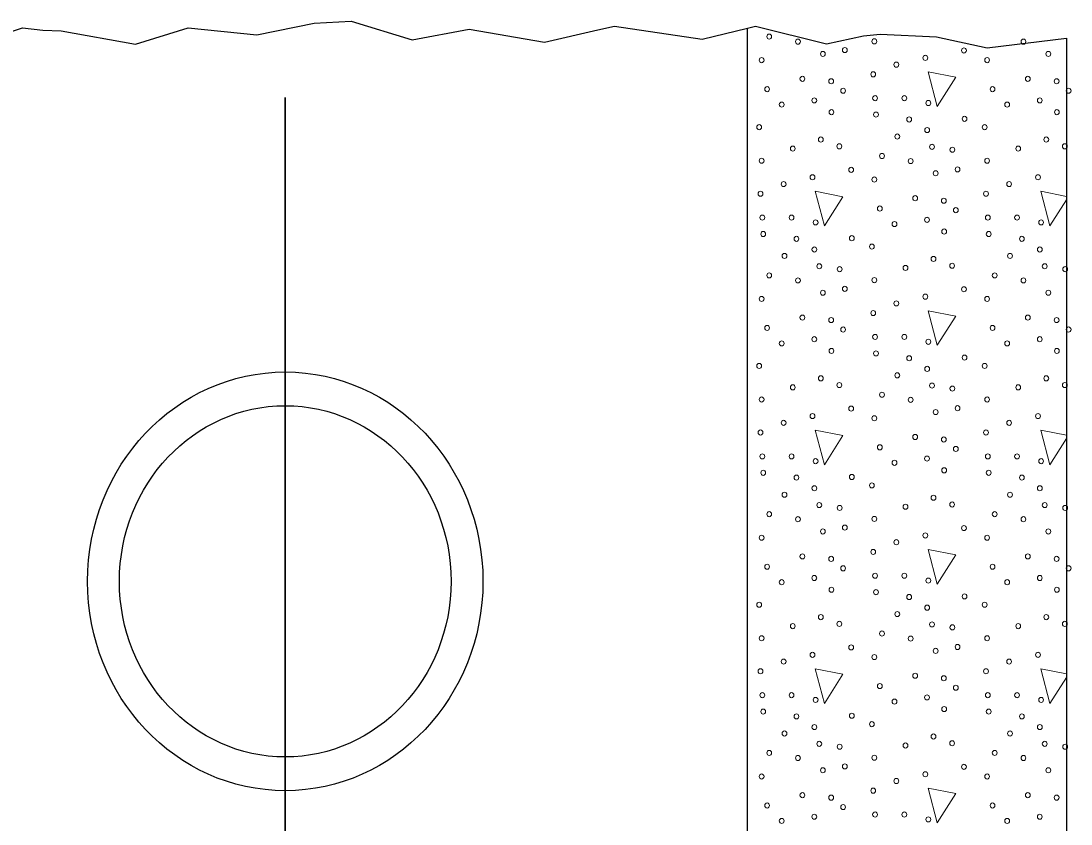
# Model space of a CAD drawing. Extents: x -410.5 to -376.5, y 1617.6 to 1661.6.
# Drawn here: x -393.247 to -390.138, y 1653.682 to 1656.059 of the extents above; entities that cross this region are included whole.
import ezdxf

# ---------------------------------------------------------------- set-up
doc = ezdxf.new("R2010")
doc.units = 0
doc.header["$LTSCALE"] = 0.062
doc.layers.add('1', color=7, linetype='Continuous', lineweight=13)

msp = doc.modelspace()

# ---------------------------------------------------------------- linework, layer by layer
at = {"layer": '1', "lineweight": 35}
msp.add_line((-392.4645, 1651.77717), (-392.4645, 1655.833), dxfattribs=at)
at = {"layer": '1'}
for p, q in [((-390.22783, 1655.55483), (-390.20083, 1655.45242)), ((-390.15158, 1655.53992), (-390.22783, 1655.55483)), ((-390.20083, 1655.45242), (-390.15158, 1655.52975)), ((-390.15167, 1654.83317), (-390.22783, 1654.84808)), ((-390.22783, 1654.84808), (-390.20083, 1654.74575)), ((-390.20083, 1654.74575), (-390.15167, 1654.82317)), ((-390.15167, 1654.1265), (-390.22783, 1654.14142)), ((-390.22783, 1654.14142), (-390.20083, 1654.039)), ((-390.20083, 1654.039), (-390.15167, 1654.11642))]:
    msp.add_line(p, q, dxfattribs=at)
at = {"layer": '1', "lineweight": 25}
for points in [[(-393.83325, 1656.02175), (-393.68983, 1655.98967), (-393.57033, 1656.02075), (-393.40175, 1656.00208), (-393.34308, 1656.00492), (-393.2425, 1656.03917), (-393.18192, 1656.03192), (-393.12783, 1656.02975), (-392.90825, 1655.99067), (-392.75167, 1656.03883), (-392.54808, 1656.01808), (-392.37933, 1656.05208), (-392.26933, 1656.05892), (-392.08858, 1656.00367), (-391.91983, 1656.03467), (-391.69733, 1655.99658), (-391.53892, 1656.03267), (-391.48967, 1656.04367), (-391.23017, 1656.0055), (-391.09567, 1656.03808)], [(-391.09567, 1656.03808), (-391.07275, 1656.04358), (-390.86258, 1655.99133), (-390.75258, 1656.01533), (-390.70333, 1656.02033), (-390.53658, 1656.01175), (-390.38608, 1655.98), (-390.15167, 1656.00792), (-390.15167, 1652.13192)], [(-391.09567, 1652.9315), (-391.09567, 1653.681), (-391.09567, 1656.03808)]]:
    msp.add_lwpolyline(points, dxfattribs=at)
at = {"layer": '1'}
for points in [[(-390.56158, 1655.90817), (-390.53458, 1655.80583), (-390.47967, 1655.89225)], [(-390.89542, 1655.55483), (-390.86842, 1655.45242), (-390.81342, 1655.53892)], [(-390.56158, 1655.2015), (-390.53458, 1655.09908), (-390.47967, 1655.1855)], [(-390.89542, 1654.84808), (-390.86842, 1654.74575), (-390.81342, 1654.83217)], [(-390.56158, 1654.49483), (-390.53458, 1654.39242), (-390.47967, 1654.47883)], [(-390.89542, 1654.14142), (-390.86842, 1654.039), (-390.81342, 1654.12542)], [(-390.56158, 1653.78808), (-390.53458, 1653.68567), (-390.47967, 1653.77217)]]:
    msp.add_lwpolyline(points, close=True, dxfattribs=at)
for centre, major_axis in [((-391.03168, 1656.01278), (0, 0.00756)), ((-390.94668, 1655.99782), (0, 0.00756)), ((-390.8079, 1655.97303), (0, -0.00756)), ((-390.72046, 1655.99871), (0, -0.00756)), ((-390.45523, 1655.97174), (0, 0.00756)), ((-390.27918, 1655.99782), (0, 0.00756)), ((-391.05421, 1655.94311), (0, 0.00756)), ((-390.87281, 1655.96155), (0, 0.00756)), ((-390.56965, 1655.94977), (0, -0.00756)), ((-390.3867, 1655.94311), (0, 0.00756)), ((-390.20531, 1655.96155), (0, 0.00756)), ((-390.65532, 1655.92975), (0, -0.00756)), ((-390.93345, 1655.88781), (0, 0.00756)), ((-390.84839, 1655.88045), (0, 0.00756)), ((-390.72374, 1655.90112), (0, -0.00756)), ((-390.26594, 1655.88781), (0, 0.00756)), ((-390.18089, 1655.88045), (0, 0.00756)), ((-391.03797, 1655.85725), (0, 0.00756)), ((-390.81296, 1655.85248), (0, -0.00756)), ((-390.37046, 1655.85725), (0, 0.00756)), ((-390.14545, 1655.85248), (0, -0.00756)), ((-390.89829, 1655.82386), (0, 0.00756)), ((-390.71834, 1655.83051), (0, -0.00756)), ((-390.63179, 1655.83051), (0, 0.00756)), ((-390.56064, 1655.8162), (0, -0.00756)), ((-390.23078, 1655.82386), (0, 0.00756)), ((-390.99469, 1655.81143), (0, 0.00756)), ((-390.8475, 1655.78917), (0, -0.00756)), ((-390.32718, 1655.81143), (0, 0.00756)), ((-390.18, 1655.78917), (0, -0.00756)), ((-390.71567, 1655.78187), (0, -0.00756)), ((-390.61738, 1655.76756), (0, 0.00756)), ((-390.4534, 1655.76944), (0, -0.00756)), ((-391.06144, 1655.74465), (0, -0.00756)), ((-390.56426, 1655.73605), (0, 0.00756)), ((-390.39393, 1655.74465), (0, -0.00756)), ((-390.87904, 1655.70808), (0, -0.00756)), ((-390.65259, 1655.71697), (0, 0.00756)), ((-390.21154, 1655.70808), (0, -0.00756)), ((-390.96198, 1655.6814), (0, -0.00756)), ((-390.82409, 1655.68805), (0, -0.00756)), ((-390.5498, 1655.68646), (0, 0.00756)), ((-390.48944, 1655.67781), (0, -0.00756)), ((-390.29447, 1655.6814), (0, -0.00756)), ((-390.15658, 1655.68805), (0, -0.00756)), ((-391.05421, 1655.64536), (0, -0.00756)), ((-390.69793, 1655.65943), (0, 0.00756)), ((-390.61293, 1655.64447), (0, 0.00756)), ((-390.3867, 1655.64536), (0, -0.00756)), ((-390.78899, 1655.61839), (0, 0.00756)), ((-390.53906, 1655.6082), (0, 0.00756)), ((-390.47414, 1655.61968), (0, -0.00756)), ((-390.98907, 1655.5764), (0, -0.00756)), ((-390.90341, 1655.59642), (0, -0.00756)), ((-390.72046, 1655.58976), (0, 0.00756)), ((-390.32156, 1655.5764), (0, -0.00756)), ((-390.2359, 1655.59642), (0, -0.00756)), ((-391.05749, 1655.54777), (0, -0.00756)), ((-390.38998, 1655.54777), (0, -0.00756)), ((-390.59969, 1655.53446), (0, 0.00756)), ((-390.51464, 1655.5271), (0, 0.00756)), ((-391.0521, 1655.47716), (0, -0.00756)), ((-390.96554, 1655.47716), (0, 0.00756)), ((-390.70421, 1655.5039), (0, 0.00756)), ((-390.47921, 1655.49913), (0, -0.00756)), ((-390.38459, 1655.47716), (0, -0.00756)), ((-390.29803, 1655.47716), (0, 0.00756)), ((-390.8944, 1655.46285), (0, -0.00756)), ((-390.66094, 1655.45808), (0, 0.00756)), ((-390.56454, 1655.47051), (0, 0.00756)), ((-390.22689, 1655.46285), (0, -0.00756)), ((-391.04943, 1655.42852), (0, -0.00756)), ((-390.95113, 1655.41421), (0, 0.00756)), ((-390.78715, 1655.41609), (0, -0.00756)), ((-390.51375, 1655.43582), (0, -0.00756)), ((-390.38192, 1655.42852), (0, -0.00756)), ((-390.28363, 1655.41421), (0, 0.00756)), ((-390.89801, 1655.3827), (0, 0.00756)), ((-390.72769, 1655.3913), (0, -0.00756)), ((-390.2305, 1655.3827), (0, 0.00756)), ((-390.98635, 1655.36362), (0, 0.00756)), ((-390.54529, 1655.35473), (0, -0.00756)), ((-390.31884, 1655.36362), (0, 0.00756)), ((-390.88355, 1655.33311), (0, 0.00756)), ((-390.8232, 1655.32446), (0, -0.00756)), ((-390.62823, 1655.32805), (0, -0.00756)), ((-390.49033, 1655.3347), (0, -0.00756)), ((-390.21604, 1655.33311), (0, 0.00756)), ((-390.15569, 1655.32446), (0, -0.00756)), ((-391.03168, 1655.30608), (0, 0.00756)), ((-390.94668, 1655.29112), (0, 0.00756)), ((-390.72046, 1655.29201), (0, -0.00756)), ((-390.36417, 1655.30608), (0, 0.00756)), ((-390.27918, 1655.29112), (0, 0.00756)), ((-390.8079, 1655.26633), (0, -0.00756)), ((-390.45523, 1655.26504), (0, 0.00756)), ((-391.05421, 1655.23641), (0, 0.00756)), ((-390.87281, 1655.25485), (0, 0.00756)), ((-390.56965, 1655.24307), (0, -0.00756)), ((-390.3867, 1655.23641), (0, 0.00756)), ((-390.20531, 1655.25485), (0, 0.00756)), ((-390.72374, 1655.19442), (0, -0.00756)), ((-390.65532, 1655.22305), (0, -0.00756)), ((-390.93345, 1655.18112), (0, 0.00756)), ((-390.84839, 1655.17375), (0, 0.00756)), ((-390.26594, 1655.18112), (0, 0.00756)), ((-390.18089, 1655.17375), (0, 0.00756)), ((-391.03797, 1655.15055), (0, 0.00756)), ((-390.81296, 1655.14578), (0, -0.00756)), ((-390.37046, 1655.15055), (0, 0.00756)), ((-390.14545, 1655.14578), (0, -0.00756)), ((-390.99469, 1655.10473), (0, 0.00756)), ((-390.89829, 1655.11716), (0, 0.00756)), ((-390.71834, 1655.12381), (0, -0.00756)), ((-390.63179, 1655.12381), (0, 0.00756)), ((-390.56064, 1655.1095), (0, -0.00756)), ((-390.32718, 1655.10473), (0, 0.00756)), ((-390.23078, 1655.11716), (0, 0.00756)), ((-390.8475, 1655.08247), (0, -0.00756)), ((-390.71567, 1655.07517), (0, -0.00756)), ((-390.18, 1655.08247), (0, -0.00756)), ((-390.61738, 1655.06086), (0, 0.00756)), ((-390.4534, 1655.06274), (0, -0.00756)), ((-391.06144, 1655.03795), (0, -0.00756)), ((-390.65259, 1655.01027), (0, 0.00756)), ((-390.56426, 1655.02935), (0, 0.00756)), ((-390.39393, 1655.03795), (0, -0.00756)), ((-390.87904, 1655.00138), (0, -0.00756)), ((-390.82409, 1654.98135), (0, -0.00756)), ((-390.5498, 1654.97976), (0, 0.00756)), ((-390.21154, 1655.00138), (0, -0.00756)), ((-390.15658, 1654.98135), (0, -0.00756)), ((-390.96198, 1654.9747), (0, -0.00756)), ((-390.69793, 1654.95273), (0, 0.00756)), ((-390.48944, 1654.97111), (0, -0.00756)), ((-390.29447, 1654.9747), (0, -0.00756)), ((-391.05421, 1654.93866), (0, -0.00756)), ((-390.61293, 1654.93777), (0, 0.00756)), ((-390.3867, 1654.93866), (0, -0.00756)), ((-390.90341, 1654.88972), (0, -0.00756)), ((-390.78899, 1654.91169), (0, 0.00756)), ((-390.72046, 1654.88306), (0, 0.00756)), ((-390.53906, 1654.9015), (0, 0.00756)), ((-390.47414, 1654.91298), (0, -0.00756)), ((-390.2359, 1654.88972), (0, -0.00756)), ((-390.98907, 1654.8697), (0, -0.00756)), ((-390.32156, 1654.8697), (0, -0.00756)), ((-391.05749, 1654.84107), (0, -0.00756)), ((-390.59969, 1654.82777), (0, 0.00756)), ((-390.38998, 1654.84107), (0, -0.00756)), ((-390.70421, 1654.7972), (0, 0.00756)), ((-390.51464, 1654.8204), (0, 0.00756)), ((-390.47921, 1654.79243), (0, -0.00756)), ((-391.0521, 1654.77046), (0, -0.00756)), ((-390.96554, 1654.77046), (0, 0.00756)), ((-390.56454, 1654.76381), (0, 0.00756)), ((-390.38459, 1654.77046), (0, -0.00756)), ((-390.29803, 1654.77046), (0, 0.00756)), ((-390.8944, 1654.75615), (0, -0.00756)), ((-390.66094, 1654.75138), (0, 0.00756)), ((-390.51375, 1654.72912), (0, -0.00756)), ((-390.22689, 1654.75615), (0, -0.00756)), ((-391.04943, 1654.72182), (0, -0.00756)), ((-390.95113, 1654.70751), (0, 0.00756)), ((-390.78715, 1654.70939), (0, -0.00756)), ((-390.38192, 1654.72182), (0, -0.00756)), ((-390.28363, 1654.70751), (0, 0.00756)), ((-390.89801, 1654.676), (0, 0.00756)), ((-390.72769, 1654.6846), (0, -0.00756)), ((-390.2305, 1654.676), (0, 0.00756)), ((-390.98635, 1654.65692), (0, 0.00756)), ((-390.54529, 1654.64803), (0, -0.00756)), ((-390.31884, 1654.65692), (0, 0.00756)), ((-390.88355, 1654.62641), (0, 0.00756)), ((-390.8232, 1654.61776), (0, -0.00756)), ((-390.62823, 1654.62135), (0, -0.00756)), ((-390.49033, 1654.628), (0, -0.00756)), ((-390.21604, 1654.62641), (0, 0.00756)), ((-390.15569, 1654.61776), (0, -0.00756)), ((-391.03168, 1654.59938), (0, 0.00756)), ((-390.94668, 1654.58443), (0, 0.00756)), ((-390.72046, 1654.58531), (0, -0.00756)), ((-390.36417, 1654.59938), (0, 0.00756)), ((-390.27918, 1654.58443), (0, 0.00756)), ((-390.87281, 1654.54815), (0, 0.00756)), ((-390.8079, 1654.55963), (0, -0.00756)), ((-390.45523, 1654.55834), (0, 0.00756)), ((-390.20531, 1654.54815), (0, 0.00756)), ((-391.05421, 1654.52971), (0, 0.00756)), ((-390.65532, 1654.51635), (0, -0.00756)), ((-390.56965, 1654.53637), (0, -0.00756)), ((-390.3867, 1654.52971), (0, 0.00756)), ((-390.72374, 1654.48772), (0, -0.00756)), ((-390.93345, 1654.47442), (0, 0.00756)), ((-390.84839, 1654.46705), (0, 0.00756)), ((-390.26594, 1654.47442), (0, 0.00756)), ((-390.18089, 1654.46705), (0, 0.00756)), ((-391.03797, 1654.44385), (0, 0.00756)), ((-390.81296, 1654.43908), (0, -0.00756)), ((-390.71834, 1654.41711), (0, -0.00756)), ((-390.63179, 1654.41711), (0, 0.00756)), ((-390.37046, 1654.44385), (0, 0.00756)), ((-390.14545, 1654.43908), (0, -0.00756)), ((-390.99469, 1654.39803), (0, 0.00756)), ((-390.89829, 1654.41046), (0, 0.00756)), ((-390.56064, 1654.4028), (0, -0.00756)), ((-390.32718, 1654.39803), (0, 0.00756)), ((-390.23078, 1654.41046), (0, 0.00756)), ((-390.8475, 1654.37577), (0, -0.00756)), ((-390.71567, 1654.36847), (0, -0.00756)), ((-390.4534, 1654.35604), (0, -0.00756)), ((-390.18, 1654.37577), (0, -0.00756)), ((-391.06144, 1654.33125), (0, -0.00756)), ((-390.61738, 1654.35416), (0, 0.00756)), ((-390.39393, 1654.33125), (0, -0.00756)), ((-390.87904, 1654.29468), (0, -0.00756)), ((-390.65259, 1654.30357), (0, 0.00756)), ((-390.56426, 1654.32265), (0, 0.00756)), ((-390.21154, 1654.29468), (0, -0.00756)), ((-390.96198, 1654.268), (0, -0.00756)), ((-390.82409, 1654.27466), (0, -0.00756)), ((-390.5498, 1654.27306), (0, 0.00756)), ((-390.48944, 1654.26441), (0, -0.00756)), ((-390.29447, 1654.268), (0, -0.00756)), ((-390.15658, 1654.27466), (0, -0.00756)), ((-391.05421, 1654.23196), (0, -0.00756)), ((-390.69793, 1654.24603), (0, 0.00756)), ((-390.61293, 1654.23108), (0, 0.00756)), ((-390.3867, 1654.23196), (0, -0.00756)), ((-390.78899, 1654.20499), (0, 0.00756)), ((-390.47414, 1654.20628), (0, -0.00756)), ((-390.90341, 1654.18302), (0, -0.00756)), ((-390.72046, 1654.17636), (0, 0.00756)), ((-390.53906, 1654.1948), (0, 0.00756)), ((-390.2359, 1654.18302), (0, -0.00756)), ((-390.98907, 1654.163), (0, -0.00756)), ((-390.32156, 1654.163), (0, -0.00756)), ((-391.05749, 1654.13438), (0, -0.00756)), ((-390.59969, 1654.12107), (0, 0.00756)), ((-390.51464, 1654.1137), (0, 0.00756)), ((-390.38998, 1654.13438), (0, -0.00756)), ((-390.70421, 1654.0905), (0, 0.00756)), ((-390.47921, 1654.08573), (0, -0.00756)), ((-391.0521, 1654.06376), (0, -0.00756)), ((-390.96554, 1654.06376), (0, 0.00756)), ((-390.8944, 1654.04945), (0, -0.00756)), ((-390.66094, 1654.04468), (0, 0.00756)), ((-390.56454, 1654.05711), (0, 0.00756)), ((-390.38459, 1654.06376), (0, -0.00756)), ((-390.29803, 1654.06376), (0, 0.00756)), ((-390.22689, 1654.04945), (0, -0.00756)), ((-391.04943, 1654.01512), (0, -0.00756)), ((-390.51375, 1654.02242), (0, -0.00756)), ((-390.38192, 1654.01512), (0, -0.00756)), ((-390.95113, 1654.00081), (0, 0.00756)), ((-390.78715, 1654.00269), (0, -0.00756)), ((-390.28363, 1654.00081), (0, 0.00756)), ((-390.89801, 1653.9693), (0, 0.00756)), ((-390.72769, 1653.9779), (0, -0.00756)), ((-390.2305, 1653.9693), (0, 0.00756)), ((-390.98635, 1653.95022), (0, 0.00756)), ((-390.88355, 1653.91972), (0, 0.00756)), ((-390.54529, 1653.94133), (0, -0.00756)), ((-390.49033, 1653.92131), (0, -0.00756)), ((-390.31884, 1653.95022), (0, 0.00756)), ((-390.21604, 1653.91972), (0, 0.00756)), ((-391.03168, 1653.89268), (0, 0.00756)), ((-390.8232, 1653.91106), (0, -0.00756)), ((-390.62823, 1653.91465), (0, -0.00756)), ((-390.36417, 1653.89268), (0, 0.00756)), ((-390.15569, 1653.91106), (0, -0.00756)), ((-390.94668, 1653.87773), (0, 0.00756)), ((-390.72046, 1653.87861), (0, -0.00756)), ((-390.27918, 1653.87773), (0, 0.00756)), ((-390.87281, 1653.84145), (0, 0.00756)), ((-390.8079, 1653.85293), (0, -0.00756)), ((-390.56965, 1653.82967), (0, -0.00756)), ((-390.45523, 1653.85164), (0, 0.00756)), ((-390.20531, 1653.84145), (0, 0.00756)), ((-391.05421, 1653.82302), (0, 0.00756)), ((-390.65532, 1653.80965), (0, -0.00756)), ((-390.3867, 1653.82302), (0, 0.00756)), ((-390.93345, 1653.76772), (0, 0.00756)), ((-390.72374, 1653.78103), (0, -0.00756)), ((-390.26594, 1653.76772), (0, 0.00756)), ((-391.03797, 1653.73715), (0, 0.00756)), ((-390.84839, 1653.76035), (0, 0.00756)), ((-390.37046, 1653.73715), (0, 0.00756)), ((-390.18089, 1653.76035), (0, 0.00756)), ((-390.89829, 1653.70376), (0, 0.00756)), ((-390.81296, 1653.73238), (0, -0.00756)), ((-390.71834, 1653.71041), (0, -0.00756)), ((-390.63179, 1653.71041), (0, 0.00756)), ((-390.23078, 1653.70376), (0, 0.00756)), ((-390.99469, 1653.69133), (0, 0.00756)), ((-390.56064, 1653.6961), (0, -0.00756)), ((-390.32718, 1653.69133), (0, 0.00756))]:
    msp.add_ellipse(centre, major_axis=major_axis, ratio=0.944543, dxfattribs=at)
at = {"layer": '1', "lineweight": 25}
for major_axis in [(0, 0.61964), (0, 0.5197)]:
    msp.add_ellipse((-392.46447, 1654.40054), major_axis=major_axis, ratio=0.944543, dxfattribs=at)

doc.saveas('drawing.dxf')
